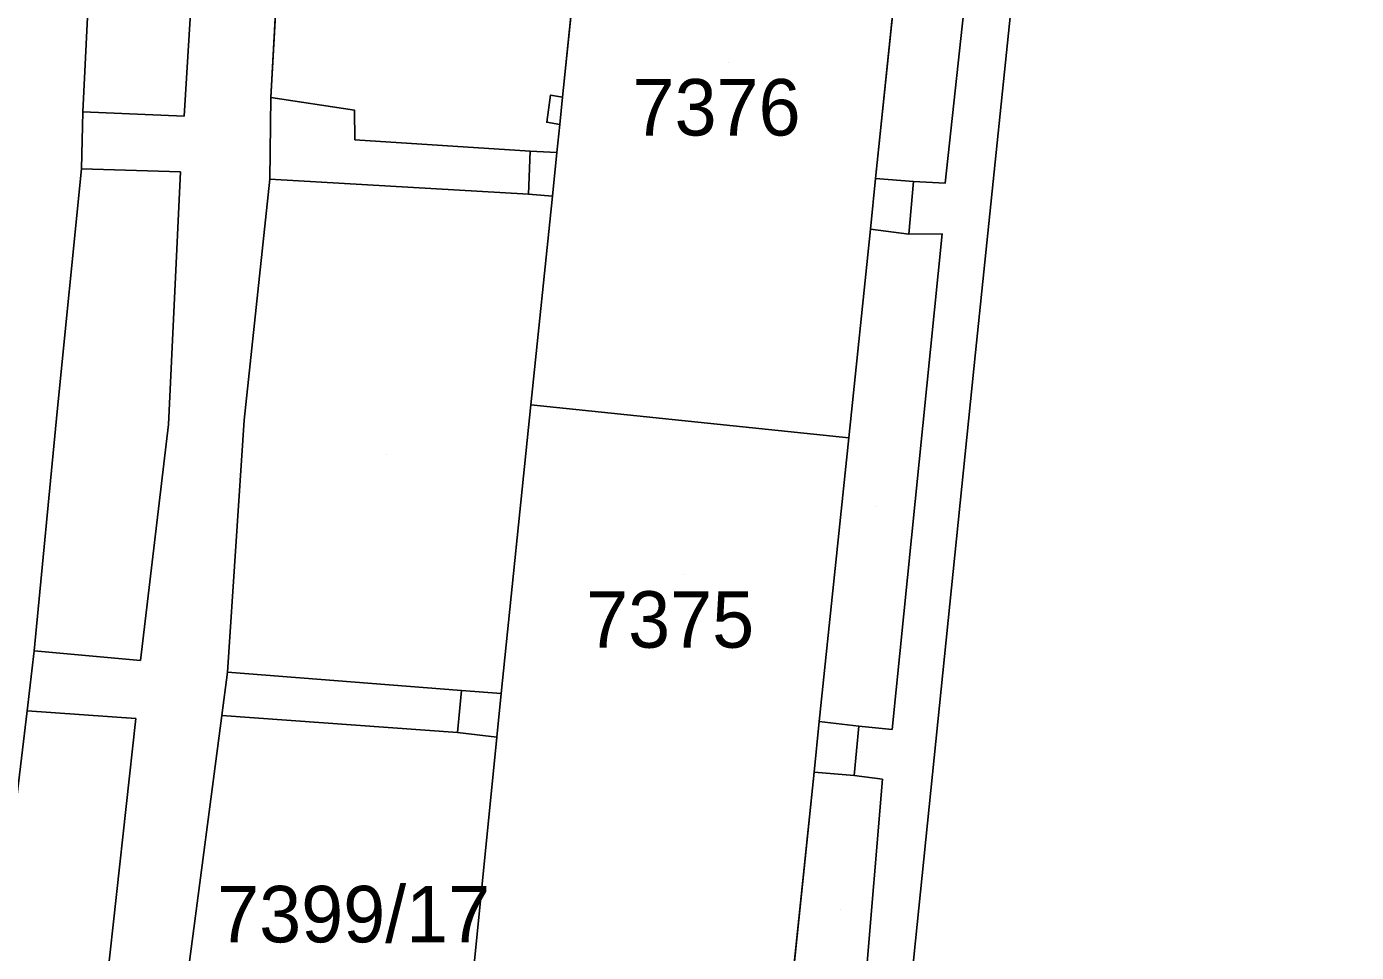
# Model space of a CAD drawing. Extents: x -266199 to -261993, y -1239047 to -1235108.
# Drawn here: x -263673.75 to -263626.65, y -1236295.99 to -1236263.23 of the extents above; entities that cross this region are included whole.
import ezdxf

# ---------------------------------------------------------------- set-up
doc = ezdxf.new("R2010")
doc.units = 0
for name, color, linetype in [('body_kn', 7, 'Continuous'), ('kladpar_druhypozemkov', 7, 'Continuous'), ('kladpar_hranice', 7, 'Continuous'), ('kladpar_parcelnecisla', 7, 'Continuous'), ('kladpar_plochy', 7, 'Continuous'), ('zappar_hrandruhpozemk', 7, 'Continuous')]:
    doc.layers.add(name, color=color, linetype=linetype)

msp = doc.modelspace()

# ---------------------------------------------------------------- linework, layer by layer
at = {"layer": 'body_kn'}
for p, q in [((-263665.1, -1236265.74), (-263665.1, -1236265.74)), ((-263655.19, -1236265.65), (-263655.19, -1236265.65)), ((-263654.77, -1236265.72), (-263654.77, -1236265.72)), ((-263654.77, -1236265.72), (-263654.77, -1236265.72)), ((-263671.76, -1236266.24), (-263671.76, -1236266.24)), ((-263671.76, -1236266.24), (-263671.76, -1236266.24)), ((-263662.14, -1236266.18), (-263662.14, -1236266.18)), ((-263668.17, -1236266.39), (-263668.17, -1236266.39)), ((-263655.33, -1236266.61), (-263655.33, -1236266.61)), ((-263654.87, -1236266.69), (-263654.87, -1236266.69)), ((-263662.13, -1236267.23), (-263662.13, -1236267.23)), ((-263655.91, -1236267.63), (-263655.91, -1236267.63)), ((-263655.91, -1236267.63), (-263655.91, -1236267.63)), ((-263654.97, -1236267.68), (-263654.97, -1236267.68)), ((-263654.97, -1236267.68), (-263654.97, -1236267.68)), ((-263671.81, -1236268.26), (-263671.81, -1236268.26)), ((-263668.3, -1236268.37), (-263668.3, -1236268.37)), ((-263665.14, -1236268.63), (-263665.14, -1236268.63)), ((-263643.68, -1236268.6), (-263643.68, -1236268.6)), ((-263643.68, -1236268.6), (-263643.68, -1236268.6)), ((-263655.97, -1236269.16), (-263655.97, -1236269.16)), ((-263655.97, -1236269.16), (-263655.97, -1236269.16)), ((-263642.34, -1236268.71), (-263642.34, -1236268.71)), ((-263641.22, -1236268.77), (-263641.22, -1236268.77)), ((-263655.13, -1236269.23), (-263655.13, -1236269.23)), ((-263643.86, -1236270.39), (-263643.86, -1236270.39)), ((-263642.5, -1236270.57), (-263642.5, -1236270.57)), ((-263642.5, -1236270.57), (-263642.5, -1236270.57)), ((-263641.33, -1236270.56), (-263641.33, -1236270.56)), ((-263640.14, -1236274.76), (-263640.14, -1236274.76)), ((-263655.89, -1236276.61), (-263655.89, -1236276.61)), ((-263655.89, -1236276.61), (-263655.89, -1236276.61)), ((-263672.67, -1236276.85), (-263672.67, -1236276.85)), ((-263672.67, -1236276.85), (-263672.67, -1236276.85)), ((-263666.04, -1236277.16), (-263666.04, -1236277.16)), ((-263668.72, -1236277.31), (-263668.72, -1236277.31)), ((-263644.63, -1236277.78), (-263644.63, -1236277.78)), ((-263644.63, -1236277.78), (-263644.63, -1236277.78)), ((-263673.48, -1236285.32), (-263673.48, -1236285.32)), ((-263673.48, -1236285.32), (-263673.48, -1236285.32)), ((-263669.71, -1236285.66), (-263669.71, -1236285.66)), ((-263666.63, -1236286.07), (-263666.63, -1236286.07)), ((-263666.63, -1236286.07), (-263666.63, -1236286.07)), ((-263658.35, -1236286.72), (-263658.35, -1236286.72)), ((-263656.94, -1236286.83), (-263656.94, -1236286.83)), ((-263656.94, -1236286.83), (-263656.94, -1236286.83)), ((-263673.73, -1236287.44), (-263673.73, -1236287.44)), ((-263673.73, -1236287.44), (-263673.73, -1236287.44)), ((-263669.88, -1236287.71), (-263669.88, -1236287.71)), ((-263666.83, -1236287.61), (-263666.83, -1236287.61)), ((-263645.68, -1236287.82), (-263645.68, -1236287.82)), ((-263645.68, -1236287.82), (-263645.68, -1236287.82)), ((-263644.28, -1236287.99), (-263644.28, -1236287.99)), ((-263658.49, -1236288.21), (-263658.49, -1236288.21)), ((-263658.49, -1236288.21), (-263658.49, -1236288.21)), ((-263657.1, -1236288.38), (-263657.1, -1236288.38)), ((-263643.09, -1236288.11), (-263643.09, -1236288.11)), ((-263645.86, -1236289.61), (-263645.86, -1236289.61)), ((-263644.44, -1236289.73), (-263644.44, -1236289.73)), ((-263644.44, -1236289.73), (-263644.44, -1236289.73)), ((-263643.44, -1236289.86), (-263643.44, -1236289.86))]:
    msp.add_line(p, q, dxfattribs=at)
at = {"layer": 'kladpar_druhypozemkov'}
for p, q in [((-263648.88, -1236264.48), (-263648.88, -1236264.48)), ((-263661.01, -1236278.38), (-263661.01, -1236278.38)), ((-263643.65, -1236280.2), (-263643.65, -1236280.2)), ((-263650.47, -1236282.61), (-263650.47, -1236282.61)), ((-263644.91, -1236294.48), (-263644.91, -1236294.48))]:
    msp.add_line(p, q, dxfattribs=at)
at = {"layer": 'kladpar_hranice'}
for p, q in [((-263655.89, -1236276.61), (-263644.63, -1236277.78)), ((-263644.63, -1236277.78), (-263655.89, -1236276.61))]:
    msp.add_line(p, q, dxfattribs=at)
for points in [[(-263664.2, -1236249.34), (-263665.1, -1236265.74), (-263665.14, -1236268.63), (-263666.04, -1236277.16), (-263666.63, -1236286.07), (-263666.83, -1236287.61), (-263667.98, -1236296.32), (-263668.01, -1236296.54), (-263668.17, -1236297.87), (-263669.21, -1236306.54), (-263669.45, -1236308.57), (-263667.93, -1236308.99), (-263668.22, -1236310.72), (-263669.63, -1236319.22), (-263672.42, -1236336.07), (-263674.07, -1236344.44)], [(-263662.34, -1236302.85), (-263662.51, -1236304.62), (-263662.79, -1236307.64), (-263662.97, -1236307.65), (-263663.12, -1236307.77), (-263663.16, -1236307.99), (-263663.2, -1236309.53), (-263666.3, -1236309.18), (-263667.93, -1236308.99), (-263669.45, -1236308.57), (-263669.21, -1236306.54), (-263668.17, -1236297.87), (-263668.01, -1236296.54), (-263667.98, -1236296.32), (-263666.83, -1236287.61), (-263666.63, -1236286.07), (-263666.04, -1236277.16), (-263665.14, -1236268.63), (-263665.1, -1236265.74), (-263664.2, -1236249.34)], [(-263653.89, -1236257.21), (-263654.77, -1236265.72), (-263655.19, -1236265.65), (-263655.33, -1236266.61), (-263654.87, -1236266.69), (-263654.97, -1236267.68), (-263655.91, -1236267.63), (-263655.97, -1236269.16), (-263655.13, -1236269.23), (-263655.89, -1236276.61), (-263656.94, -1236286.83), (-263658.35, -1236286.72), (-263658.49, -1236288.21), (-263657.1, -1236288.38), (-263657.9, -1236296.41), (-263658, -1236297.36), (-263658.03, -1236297.64)], [(-263655.89, -1236276.61), (-263655.13, -1236269.23), (-263655.97, -1236269.16), (-263655.91, -1236267.63), (-263654.97, -1236267.68), (-263654.87, -1236266.69), (-263655.33, -1236266.61), (-263655.19, -1236265.65), (-263654.77, -1236265.72), (-263653.89, -1236257.21)], [(-263612.19, -1236260.01), (-263616.68, -1236272.03), (-263620.76, -1236283.77), (-263623.87, -1236292.6), (-263623.92, -1236296.2), (-263624.44, -1236306.71), (-263643.13, -1236304.78), (-263644.15, -1236304.67), (-263642.56, -1236298.44), (-263642.52, -1236298.01), (-263644.1, -1236297.84), (-263646.69, -1236297.57), (-263645.86, -1236289.61), (-263644.44, -1236289.73), (-263644.28, -1236287.99), (-263645.68, -1236287.82), (-263644.63, -1236277.78), (-263643.86, -1236270.39), (-263642.5, -1236270.57), (-263642.34, -1236268.71), (-263643.68, -1236268.6), (-263642.62, -1236258.38)], [(-263642.62, -1236258.38), (-263643.68, -1236268.6), (-263642.34, -1236268.71), (-263642.5, -1236270.57), (-263643.86, -1236270.39), (-263644.63, -1236277.78)], [(-263644.63, -1236277.78), (-263645.68, -1236287.82), (-263644.28, -1236287.99), (-263644.44, -1236289.73), (-263645.86, -1236289.61), (-263646.69, -1236297.57), (-263646.97, -1236297.54), (-263655.88, -1236296.59), (-263656, -1236296.58), (-263656.16, -1236298.11), (-263658.05, -1236297.94), (-263658.03, -1236297.64), (-263658, -1236297.36), (-263657.9, -1236296.41), (-263657.1, -1236288.38), (-263658.49, -1236288.21), (-263658.35, -1236286.72), (-263656.94, -1236286.83), (-263655.89, -1236276.61)]]:
    msp.add_lwpolyline(points, dxfattribs=at)
at = {"layer": 'kladpar_plochy'}
for p, q in [((-263665.1, -1236265.74), (-263664.2, -1236249.34)), ((-263653.89, -1236257.21), (-263654.77, -1236265.72)), ((-263643.68, -1236268.6), (-263642.62, -1236258.38)), ((-263665.14, -1236268.63), (-263665.1, -1236265.74)), ((-263655.19, -1236265.65), (-263655.33, -1236266.61)), ((-263654.77, -1236265.72), (-263655.19, -1236265.65)), ((-263655.33, -1236266.61), (-263654.87, -1236266.69)), ((-263654.87, -1236266.69), (-263654.97, -1236267.68)), ((-263655.91, -1236267.63), (-263655.97, -1236269.16)), ((-263654.97, -1236267.68), (-263655.91, -1236267.63)), ((-263666.04, -1236277.16), (-263665.14, -1236268.63)), ((-263642.34, -1236268.71), (-263643.68, -1236268.6)), ((-263655.97, -1236269.16), (-263655.13, -1236269.23)), ((-263642.5, -1236270.57), (-263642.34, -1236268.71)), ((-263655.13, -1236269.23), (-263655.89, -1236276.61)), ((-263644.63, -1236277.78), (-263643.86, -1236270.39)), ((-263643.86, -1236270.39), (-263642.5, -1236270.57)), ((-263655.89, -1236276.61), (-263656.94, -1236286.83)), ((-263666.63, -1236286.07), (-263666.04, -1236277.16)), ((-263645.68, -1236287.82), (-263644.63, -1236277.78)), ((-263666.83, -1236287.61), (-263666.63, -1236286.07)), ((-263658.35, -1236286.72), (-263658.49, -1236288.21)), ((-263656.94, -1236286.83), (-263658.35, -1236286.72)), ((-263667.98, -1236296.32), (-263666.83, -1236287.61)), ((-263644.28, -1236287.99), (-263645.68, -1236287.82)), ((-263644.44, -1236289.73), (-263644.28, -1236287.99)), ((-263658.49, -1236288.21), (-263657.1, -1236288.38)), ((-263657.1, -1236288.38), (-263657.9, -1236296.41)), ((-263646.69, -1236297.57), (-263645.86, -1236289.61)), ((-263645.86, -1236289.61), (-263644.44, -1236289.73))]:
    msp.add_line(p, q, dxfattribs=at)
msp.add_lwpolyline([(-263664.2, -1236249.34), (-263665.1, -1236265.74), (-263665.14, -1236268.63), (-263666.04, -1236277.16), (-263666.63, -1236286.07), (-263666.83, -1236287.61), (-263667.98, -1236296.32), (-263668.01, -1236296.54), (-263668.17, -1236297.87), (-263669.21, -1236306.54), (-263669.45, -1236308.57), (-263667.93, -1236308.99), (-263668.22, -1236310.72), (-263669.63, -1236319.22), (-263672.42, -1236336.07), (-263674.07, -1236344.44)], dxfattribs=at)
for points in [[(-263642.62, -1236258.38), (-263643.68, -1236268.6), (-263642.34, -1236268.71), (-263642.5, -1236270.57), (-263643.86, -1236270.39), (-263644.63, -1236277.78), (-263655.89, -1236276.61), (-263655.13, -1236269.23), (-263655.97, -1236269.16), (-263655.91, -1236267.63), (-263654.97, -1236267.68), (-263654.87, -1236266.69), (-263655.33, -1236266.61), (-263655.19, -1236265.65), (-263654.77, -1236265.72), (-263653.89, -1236257.21)], [(-263644.63, -1236277.78), (-263645.68, -1236287.82), (-263644.28, -1236287.99), (-263644.44, -1236289.73), (-263645.86, -1236289.61), (-263646.69, -1236297.57), (-263646.97, -1236297.54), (-263655.88, -1236296.59), (-263656, -1236296.58), (-263656.16, -1236298.11), (-263658.05, -1236297.94), (-263658.03, -1236297.64), (-263658, -1236297.36), (-263657.9, -1236296.41), (-263657.1, -1236288.38), (-263658.49, -1236288.21), (-263658.35, -1236286.72), (-263656.94, -1236286.83), (-263655.89, -1236276.61)]]:
    msp.add_lwpolyline(points, close=True, dxfattribs=at)
at = {"layer": 'zappar_hrandruhpozemk'}
for p, q in [((-263671.76, -1236266.24), (-263670.91, -1236248.97)), ((-263667.11, -1236249.05), (-263668.17, -1236266.39)), ((-263654.77, -1236265.72), (-263654.87, -1236266.69)), ((-263655.91, -1236267.63), (-263662.13, -1236267.23)), ((-263654.97, -1236267.68), (-263655.13, -1236269.23)), ((-263655.97, -1236269.16), (-263665.14, -1236268.63)), ((-263643.68, -1236268.6), (-263643.86, -1236270.39)), ((-263641.33, -1236270.56), (-263643.09, -1236288.11)), ((-263642.5, -1236270.57), (-263641.33, -1236270.56)), ((-263673.48, -1236285.32), (-263672.67, -1236276.85)), ((-263668.72, -1236277.31), (-263669.71, -1236285.66)), ((-263673.48, -1236285.32), (-263673.73, -1236287.44)), ((-263669.71, -1236285.66), (-263673.48, -1236285.32)), ((-263666.63, -1236286.07), (-263658.35, -1236286.72)), ((-263656.94, -1236286.83), (-263657.1, -1236288.38)), ((-263674.53, -1236294.14), (-263673.73, -1236287.44)), ((-263673.73, -1236287.44), (-263669.88, -1236287.71)), ((-263669.88, -1236287.71), (-263671.46, -1236302.03)), ((-263658.49, -1236288.21), (-263666.83, -1236287.61)), ((-263645.68, -1236287.82), (-263645.86, -1236289.61)), ((-263643.09, -1236288.11), (-263644.28, -1236287.99)), ((-263644.44, -1236289.73), (-263643.44, -1236289.86)), ((-263643.44, -1236289.86), (-263644.1, -1236297.84))]:
    msp.add_line(p, q, dxfattribs=at)
for points in [[(-263628.89, -1236128.68), (-263632.53, -1236176.68), (-263633.2, -1236193.64), (-263637.43, -1236234.61), (-263636.82, -1236242.55), (-263640.14, -1236274.76), (-263642.52, -1236298.01)], [(-263639.34, -1236251.43), (-263641.22, -1236268.77), (-263642.34, -1236268.71)], [(-263662.13, -1236267.23), (-263662.14, -1236266.18), (-263665.1, -1236265.74)], [(-263668.17, -1236266.39), (-263671.76, -1236266.24), (-263671.81, -1236268.26)], [(-263672.67, -1236276.85), (-263671.81, -1236268.26), (-263668.3, -1236268.37), (-263668.72, -1236277.31)]]:
    msp.add_lwpolyline(points, dxfattribs=at)

# ---------------------------------------------------------------- texts
at = {"layer": 'kladpar_parcelnecisla'}
for s, p in [('7376', (-263652.288, -1236267.08)), ('7375', (-263653.933, -1236285.21)), ('7399/17', (-263666.999, -1236295.64))]:
    msp.add_text(s, height=2, dxfattribs=at).set_placement(p)

doc.saveas('drawing.dxf')
